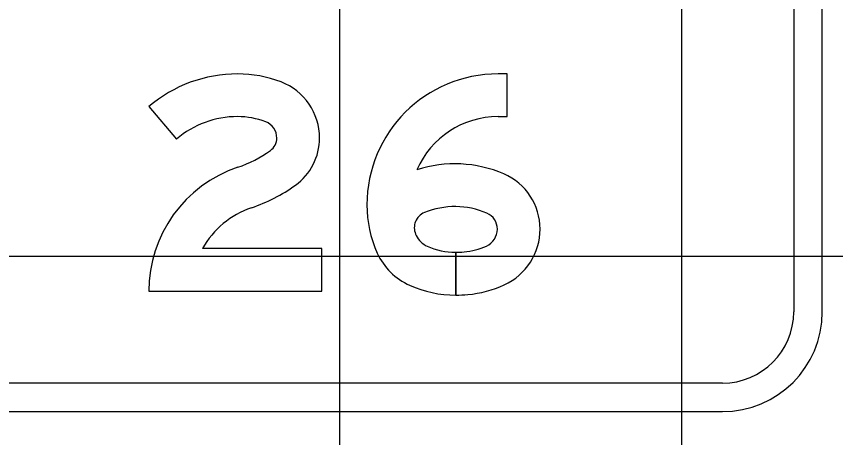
# Model space of a CAD drawing. Extents: x 1797809 to 2198143, y 249608 to 1237864.
# Drawn here: x 2197016.817 to 2197021.605, y 1237198.044 to 1237200.508 of the extents above; entities that cross this region are included whole.
import ezdxf

# ---------------------------------------------------------------- set-up
doc = ezdxf.new("R2010")
doc.units = 0
for name, color, linetype in [('GSBWFILL', 7, 'Continuous'), ('GSCOLORFILL', 7, 'Continuous'), ('GSOUTLINE', 7, 'Continuous'), ('GSSHT', 7, 'Continuous')]:
    doc.layers.add(name, color=color, linetype=linetype)

msp = doc.modelspace()

# ---------------------------------------------------------------- linework, layer by layer
at = {"layer": 'GSBWFILL'}
for points in [[(2197019.6322, 1237199.9215), (2197019.6849, 1237199.9215), (2197019.6849, 1237200.1715), (2197019.6322, 1237200.1715)], [(2197017.5903, 1237199.9799), (2197017.7527, 1237199.7898)], [(2197017.5903, 1237198.8996), (2197018.6028, 1237198.8996), (2197018.6028, 1237199.1496), (2197017.9049, 1237199.1496)], [(2197019.3842, 1237198.8777), (2197019.3842, 1237199.1277)], [(2197019.3842, 1237199.1277), (2197019.3842, 1237198.8777)]]:
    msp.add_lwpolyline(points, dxfattribs=at)
for centre, major_axis, start_param, end_param in [((2197018.1096, 1237199.3719), (0, 0.7996), 0, 0.706804), ((2197018.1096, 1237199.464), (0, 0.7075), 5.916094, 6.283185), ((2197019.6322, 1237199.4046), (0, 0.7669), 0, 1.570796), ((2197018.2374, 1237199.7963), (0, 0.3514), 4.712389, 5.916094), ((2197018.1096, 1237199.3719), (0, 0.5496), 0, 0.706804), ((2197018.1096, 1237199.464), (0, 0.4575), 5.916094, 6.283185), ((2197019.6322, 1237199.4046), (0, 0.5169), 0, 1.161745), ((2197018.2374, 1237199.7963), (0, 0.1014), 4.712389, 5.916094), ((2197018.2491, 1237199.7963), (0, 0.0897), 3.765038, 4.712389), ((2197018.2491, 1237199.7963), (0, 0.3397), 3.765038, 4.712389), ((2197017.8787, 1237200.3113), (0, 0.7241), 3.468066, 3.765038), ((2197019.3801, 1237198.9247), (0, 0.7206), 5.875072, 6.596573), ((2197018.3567, 1237198.8996), (0, 0.7664), 0.326473, 1.570796), ((2197019.5268, 1237199.2639), (0, 0.351), 4.712389, 5.875072), ((2197017.8787, 1237200.3113), (0, 0.9741), 3.468066, 3.765038), ((2197018.3567, 1237198.8996), (0, 0.5164), 0.326473, 1.065428), ((2197019.5475, 1237199.4046), (0, 0.6822), 1.570796, 1.996105), ((2197019.3801, 1237198.9247), (0, 0.4706), 5.875072, 6.672982), ((2197019.2374, 1237199.2721), (0, 0.095), 0.389797, 1.974401), ((2197019.5268, 1237199.2639), (0, 0.101), 4.712389, 5.875072), ((2197019.5475, 1237199.4046), (0, 0.4322), 1.974401, 1.996105), ((2197019.5184, 1237199.2639), (0, 0.1094), 3.571931, 4.712389), ((2197019.5184, 1237199.2639), (0, 0.3594), 3.571931, 4.712389), ((2197019.2684, 1237199.2781), (0, 0.1257), 1.996105, 2.721836), ((2197019.3842, 1237199.5376), (0, 0.4099), 2.721836, 3.141593), ((2197019.3989, 1237199.5243), (0, 0.3959), 3.228955, 3.571931), ((2197019.2684, 1237199.2781), (0, 0.3757), 1.996105, 2.721836), ((2197019.3842, 1237199.6925), (0, 0.5647), 3.141703, 3.228955), ((2197019.3842, 1237199.5376), (0, 0.6599), 2.721836, 3.141593), ((2197019.3989, 1237199.5243), (0, 0.6459), 3.228955, 3.571931), ((2197019.3842, 1237199.6925), (0, 0.8147), 3.141669, 3.228955)]:
    msp.add_ellipse(centre, major_axis=major_axis, ratio=0.999998, start_param=start_param, end_param=end_param, dxfattribs=at)
at = {"layer": 'GSCOLORFILL'}
for p, q in [((2197021.36, 1237202.1125), (2197021.36, 1237198.7792)), ((2197021.5267, 1237198.7792), (2197021.5267, 1237202.1125)), ((2197020.9434, 1237198.3625), (2197013.1117, 1237198.3625)), ((2197013.1117, 1237198.1958), (2197020.9434, 1237198.1958))]:
    msp.add_line(p, q, dxfattribs=at)
for points in [[(2197019.6322, 1237199.9215), (2197019.6849, 1237199.9215), (2197019.6849, 1237200.1715), (2197019.6322, 1237200.1715)], [(2197017.5903, 1237199.9799), (2197017.7527, 1237199.7898)], [(2197017.5903, 1237198.8996), (2197018.6028, 1237198.8996), (2197018.6028, 1237199.1496), (2197017.9049, 1237199.1496)], [(2197019.3842, 1237198.8777), (2197019.3842, 1237199.1277)], [(2197019.3842, 1237199.1277), (2197019.3842, 1237198.8777)]]:
    msp.add_lwpolyline(points, dxfattribs=at)
for radius in [0.5833, 0.4167]:
    msp.add_arc((2197020.9434, 1237198.7792), radius, 270, 0, dxfattribs=at)
for centre, major_axis, start_param, end_param in [((2197018.1096, 1237199.3719), (0, 0.7996), 0, 0.706804), ((2197018.1096, 1237199.464), (0, 0.7075), 5.916094, 6.283185), ((2197019.6322, 1237199.4046), (0, 0.7669), 0, 1.570796), ((2197018.2374, 1237199.7963), (0, 0.3514), 4.712389, 5.916094), ((2197018.1096, 1237199.3719), (0, 0.5496), 0, 0.706804), ((2197018.1096, 1237199.464), (0, 0.4575), 5.916094, 6.283185), ((2197019.6322, 1237199.4046), (0, 0.5169), 0, 1.161745), ((2197018.2374, 1237199.7963), (0, 0.1014), 4.712389, 5.916094), ((2197018.2491, 1237199.7963), (0, 0.0897), 3.765038, 4.712389), ((2197018.2491, 1237199.7963), (0, 0.3397), 3.765038, 4.712389), ((2197017.8787, 1237200.3113), (0, 0.7241), 3.468066, 3.765038), ((2197019.3801, 1237198.9247), (0, 0.7206), 5.875072, 6.596573), ((2197018.3567, 1237198.8996), (0, 0.7664), 0.326473, 1.570796), ((2197019.5268, 1237199.2639), (0, 0.351), 4.712389, 5.875072), ((2197017.8787, 1237200.3113), (0, 0.9741), 3.468066, 3.765038), ((2197018.3567, 1237198.8996), (0, 0.5164), 0.326473, 1.065428), ((2197019.5475, 1237199.4046), (0, 0.6822), 1.570796, 1.996105), ((2197019.3801, 1237198.9247), (0, 0.4706), 5.875072, 6.672982), ((2197019.2374, 1237199.2721), (0, 0.095), 0.389797, 1.974401), ((2197019.5268, 1237199.2639), (0, 0.101), 4.712389, 5.875072), ((2197019.5475, 1237199.4046), (0, 0.4322), 1.974401, 1.996105), ((2197019.5184, 1237199.2639), (0, 0.1094), 3.571931, 4.712389), ((2197019.5184, 1237199.2639), (0, 0.3594), 3.571931, 4.712389), ((2197019.2684, 1237199.2781), (0, 0.1257), 1.996105, 2.721836), ((2197019.3842, 1237199.5376), (0, 0.4099), 2.721836, 3.141593), ((2197019.3989, 1237199.5243), (0, 0.3959), 3.228955, 3.571931), ((2197019.2684, 1237199.2781), (0, 0.3757), 1.996105, 2.721836), ((2197019.3842, 1237199.6925), (0, 0.5647), 3.141703, 3.228955), ((2197019.3842, 1237199.5376), (0, 0.6599), 2.721836, 3.141593), ((2197019.3989, 1237199.5243), (0, 0.6459), 3.228955, 3.571931), ((2197019.3842, 1237199.6925), (0, 0.8147), 3.141669, 3.228955)]:
    msp.add_ellipse(centre, major_axis=major_axis, ratio=0.999998, start_param=start_param, end_param=end_param, dxfattribs=at)
at = {"layer": 'GSOUTLINE'}
for points in [[(2197019.6322, 1237199.9215), (2197019.6849, 1237199.9215), (2197019.6849, 1237200.1715), (2197019.6322, 1237200.1715)], [(2197017.5903, 1237199.9799), (2197017.7527, 1237199.7898)], [(2197017.5903, 1237198.8996), (2197018.6028, 1237198.8996), (2197018.6028, 1237199.1496), (2197017.9049, 1237199.1496)]]:
    msp.add_lwpolyline(points, dxfattribs=at)
for centre, major_axis, start_param, end_param in [((2197018.1096, 1237199.3719), (0, 0.7996), 0, 0.706804), ((2197018.1096, 1237199.464), (0, 0.7075), 5.916094, 6.283185), ((2197019.6322, 1237199.4046), (0, 0.7669), 0, 1.570796), ((2197018.2374, 1237199.7963), (0, 0.3514), 4.712389, 5.916094), ((2197018.1096, 1237199.3719), (0, 0.5496), 0, 0.706804), ((2197018.1096, 1237199.464), (0, 0.4575), 5.916094, 6.283185), ((2197019.6322, 1237199.4046), (0, 0.5169), 0, 1.161745), ((2197018.2374, 1237199.7963), (0, 0.1014), 4.712389, 5.916094), ((2197018.2491, 1237199.7963), (0, 0.0897), 3.765038, 4.712389), ((2197018.2491, 1237199.7963), (0, 0.3397), 3.765038, 4.712389), ((2197017.8787, 1237200.3113), (0, 0.7241), 3.468066, 3.765038), ((2197019.3801, 1237198.9247), (0, 0.7206), 5.875072, 6.596573), ((2197018.3567, 1237198.8996), (0, 0.7664), 0.326473, 1.570796), ((2197019.5268, 1237199.2639), (0, 0.351), 4.712389, 5.875072), ((2197017.8787, 1237200.3113), (0, 0.9741), 3.468066, 3.765038), ((2197018.3567, 1237198.8996), (0, 0.5164), 0.326473, 1.065428), ((2197019.5475, 1237199.4046), (0, 0.6822), 1.570796, 1.996105), ((2197019.3801, 1237198.9247), (0, 0.4706), 5.875072, 6.672982), ((2197019.2374, 1237199.2721), (0, 0.095), 0.389797, 1.974401), ((2197019.5268, 1237199.2639), (0, 0.101), 4.712389, 5.875072), ((2197019.5475, 1237199.4046), (0, 0.4322), 1.974401, 1.996105), ((2197019.5184, 1237199.2639), (0, 0.1094), 3.571931, 4.712389), ((2197019.5184, 1237199.2639), (0, 0.3594), 3.571931, 4.712389), ((2197019.2684, 1237199.2781), (0, 0.1257), 1.996105, 2.721836), ((2197019.3842, 1237199.5376), (0, 0.4099), 2.721836, 3.141593), ((2197019.3989, 1237199.5243), (0, 0.3959), 3.228955, 3.571931), ((2197019.2684, 1237199.2781), (0, 0.3757), 1.996105, 2.721836), ((2197019.3842, 1237199.6925), (0, 0.5647), 3.141593, 3.228955), ((2197019.3842, 1237199.5376), (0, 0.6599), 2.721836, 3.141593), ((2197019.3989, 1237199.5243), (0, 0.6459), 3.228955, 3.571931), ((2197019.3842, 1237199.6925), (0, 0.8147), 3.141593, 3.228955)]:
    msp.add_ellipse(centre, major_axis=major_axis, ratio=0.999998, start_param=start_param, end_param=end_param, dxfattribs=at)
at = {"layer": 'GSSHT'}
for p, q in [((2197018.7065, 1237153.1062), (2197018.7065, 1237223.1062)), ((2197020.7065, 1237153.1062), (2197020.7065, 1237223.1062)), ((2196954.7065, 1237199.1062), (2197214.7065, 1237199.1062))]:
    msp.add_line(p, q, dxfattribs=at)

doc.saveas('drawing.dxf')
